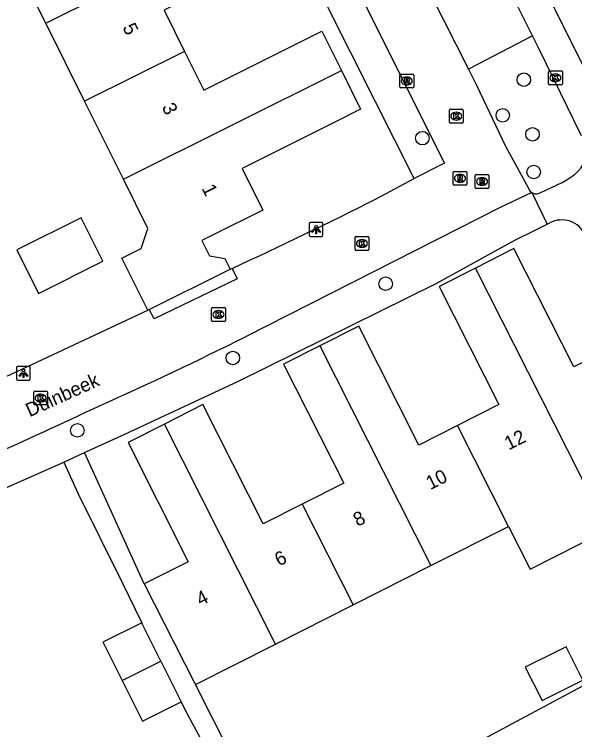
# Model space of a CAD drawing. Extents: x 157793 to 159380, y 380882 to 382313.
# Drawn here: x 158801.1 to 158841.7, y 381748.7 to 381800.5 of the extents above; entities that cross this region are included whole.
import ezdxf

# ---------------------------------------------------------------- set-up
doc = ezdxf.new("R2010")
doc.units = 0
for name, color, linetype in [('IMGEO_Boom', 7, 'Continuous'), ('IMGEO_Groenvoorziening', 7, 'Continuous'), ('IMGEO_Kolk', 7, 'Continuous'), ('IMGEO_Lichtpunt', 7, 'Continuous'), ('IMGEO_Openbare_ruimte_label', 7, 'Continuous'), ('IMGEO_Pand', 7, 'Continuous'), ('IMGEO_Pand_nummerreeks', 7, 'Continuous'), ('IMGEO_Parkeervlak_open', 7, 'Continuous'), ('IMGEO_Rijbaan_lokaal_open', 7, 'Continuous'), ('IMGEO_Rioolput', 7, 'Continuous'), ('IMGEO_Voetpad_open', 7, 'Continuous')]:
    doc.layers.add(name, color=color, linetype=linetype)

msp = doc.modelspace()

# ---------------------------------------------------------------- linework, layer by layer
at = {"layer": 'IMGEO_Boom'}
for centre in [(158838.038, 381795.733), (158836.509, 381793.152), (158838.665, 381791.782), (158830.689, 381791.499), (158838.747, 381789.048), (158828.027, 381780.966), (158816.96, 381775.593), (158805.704, 381770.348)]:
    msp.add_circle(centre, 0.489, dxfattribs=at)
at = {"layer": 'IMGEO_Groenvoorziening'}
msp.add_lwpolyline([(158816.773, 381782.015), (158816.91, 381782.078)], dxfattribs=at)
at = {"layer": 'IMGEO_Kolk'}
for p, q in [((158839.823, 381795.438), (158839.823, 381796.29)), ((158839.898, 381796.364), (158840.75, 381796.364)), ((158840.311, 381796.144), (158840.336, 381796.144)), ((158840.824, 381796.29), (158840.824, 381795.438)), ((158840.75, 381795.364), (158839.898, 381795.364)), ((158840.334, 381795.584), (158840.309, 381795.584)), ((158832.718, 381793.592), (158833.57, 381793.592)), ((158832.643, 381792.666), (158832.643, 381793.518)), ((158833.131, 381793.372), (158833.156, 381793.372)), ((158833.644, 381793.518), (158833.644, 381792.666)), ((158833.57, 381792.592), (158832.718, 381792.592)), ((158833.154, 381792.812), (158833.129, 381792.812)), ((158825.809, 381783.454), (158825.809, 381784.306)), ((158825.884, 381784.38), (158826.736, 381784.38)), ((158826.81, 381784.306), (158826.81, 381783.454)), ((158826.297, 381784.16), (158826.322, 381784.16)), ((158826.736, 381783.38), (158825.884, 381783.38)), ((158826.32, 381783.6), (158826.295, 381783.6)), ((158815.422, 381778.314), (158815.422, 381779.166)), ((158815.497, 381779.24), (158816.349, 381779.24)), ((158816.423, 381779.166), (158816.423, 381778.314)), ((158815.91, 381779.02), (158815.935, 381779.02)), ((158816.349, 381778.24), (158815.497, 381778.24)), ((158815.933, 381778.46), (158815.908, 381778.46)), ((158802.546, 381772.264), (158802.546, 381773.116)), ((158802.621, 381773.19), (158803.473, 381773.19)), ((158803.034, 381772.97), (158803.059, 381772.97)), ((158803.547, 381773.116), (158803.547, 381772.264)), ((158803.057, 381772.41), (158803.032, 381772.41)), ((158803.473, 381772.19), (158802.621, 381772.19))]:
    msp.add_line(p, q, dxfattribs=at)
for points in [[(158839.823, 381795.438), (158839.823, 381796.29)], [(158839.898, 381796.364), (158840.75, 381796.364)], [(158840.824, 381796.29), (158840.824, 381795.438)], [(158840.144, 381796.064), (158840.267, 381796.064), (158840.267, 381795.913), (158840.397, 381796.064), (158840.561, 381796.064), (158840.415, 381795.913), (158840.568, 381795.664), (158840.416, 381795.664), (158840.331, 381795.828), (158840.267, 381795.761), (158840.267, 381795.664), (158840.144, 381795.664), (158840.144, 381796.064)], [(158840.75, 381795.364), (158839.898, 381795.364)], [(158832.718, 381793.592), (158833.57, 381793.592)], [(158832.643, 381792.666), (158832.643, 381793.518)], [(158832.964, 381793.292), (158833.087, 381793.292), (158833.087, 381793.141), (158833.217, 381793.292), (158833.381, 381793.292), (158833.235, 381793.141), (158833.388, 381792.892), (158833.236, 381792.892), (158833.151, 381793.056), (158833.087, 381792.989), (158833.087, 381792.892), (158832.964, 381792.892), (158832.964, 381793.292)], [(158833.644, 381793.518), (158833.644, 381792.666)], [(158833.57, 381792.592), (158832.718, 381792.592)], [(158825.809, 381783.454), (158825.809, 381784.306)], [(158825.884, 381784.38), (158826.736, 381784.38)], [(158826.81, 381784.306), (158826.81, 381783.454)], [(158826.13, 381784.08), (158826.253, 381784.08), (158826.253, 381783.929), (158826.383, 381784.08), (158826.547, 381784.08), (158826.401, 381783.929), (158826.554, 381783.68), (158826.402, 381783.68), (158826.317, 381783.844), (158826.253, 381783.777), (158826.253, 381783.68), (158826.13, 381783.68), (158826.13, 381784.08)], [(158826.736, 381783.38), (158825.884, 381783.38)], [(158815.422, 381778.314), (158815.422, 381779.166)], [(158815.497, 381779.24), (158816.349, 381779.24)], [(158816.423, 381779.166), (158816.423, 381778.314)], [(158815.743, 381778.94), (158815.866, 381778.94), (158815.866, 381778.789), (158815.996, 381778.94), (158816.16, 381778.94), (158816.014, 381778.789), (158816.167, 381778.54), (158816.015, 381778.54), (158815.93, 381778.704), (158815.866, 381778.637), (158815.866, 381778.54), (158815.743, 381778.54), (158815.743, 381778.94)], [(158816.349, 381778.24), (158815.497, 381778.24)], [(158802.546, 381772.264), (158802.546, 381773.116)], [(158802.621, 381773.19), (158803.473, 381773.19)], [(158802.867, 381772.89), (158802.99, 381772.89), (158802.99, 381772.739), (158803.12, 381772.89), (158803.284, 381772.89), (158803.138, 381772.739), (158803.291, 381772.49), (158803.139, 381772.49), (158803.054, 381772.654), (158802.99, 381772.587), (158802.99, 381772.49), (158802.867, 381772.49), (158802.867, 381772.89)], [(158803.547, 381773.116), (158803.547, 381772.264)], [(158803.473, 381772.19), (158802.621, 381772.19)]]:
    msp.add_lwpolyline(points, dxfattribs=at)
for centre, start, end in [((158839.9, 381796.288), 91.552, 178.448), ((158839.9, 381796.288), 91.552, 178.448), ((158840.748, 381796.288), 1.552, 88.448), ((158840.748, 381796.288), 1.552, 88.448), ((158839.9, 381795.44), 181.552, 268.448), ((158839.9, 381795.44), 181.552, 268.448), ((158840.748, 381795.44), 271.552, 358.448), ((158840.748, 381795.44), 271.552, 358.448), ((158832.72, 381793.516), 91.552, 178.448), ((158832.72, 381793.516), 91.552, 178.448), ((158833.568, 381793.516), 1.552, 88.448), ((158833.568, 381793.516), 1.552, 88.448), ((158832.72, 381792.668), 181.552, 268.448), ((158832.72, 381792.668), 181.552, 268.448), ((158833.568, 381792.668), 271.552, 358.448), ((158833.568, 381792.668), 271.552, 358.448), ((158825.886, 381784.304), 91.552, 178.448), ((158825.886, 381784.304), 91.552, 178.448), ((158826.734, 381784.304), 1.552, 88.448), ((158826.734, 381784.304), 1.552, 88.448), ((158825.886, 381783.456), 181.552, 268.448), ((158825.886, 381783.456), 181.552, 268.448), ((158826.734, 381783.456), 271.552, 358.448), ((158826.734, 381783.456), 271.552, 358.448), ((158815.499, 381779.164), 91.552, 178.448), ((158815.499, 381779.164), 91.552, 178.448), ((158816.347, 381779.164), 1.552, 88.448), ((158816.347, 381779.164), 1.552, 88.448), ((158815.499, 381778.316), 181.552, 268.448), ((158815.499, 381778.316), 181.552, 268.448), ((158816.347, 381778.316), 271.552, 358.448), ((158816.347, 381778.316), 271.552, 358.448), ((158802.623, 381773.114), 91.552, 178.448), ((158802.623, 381773.114), 91.552, 178.448), ((158803.471, 381773.114), 1.552, 88.448), ((158803.471, 381773.114), 1.552, 88.448), ((158802.623, 381772.266), 181.552, 268.448), ((158802.623, 381772.266), 181.552, 268.448), ((158803.471, 381772.266), 271.552, 358.448), ((158803.471, 381772.266), 271.552, 358.448)]:
    msp.add_arc(centre, 0.0765, start, end, dxfattribs=at)
for centre, major_axis, ratio, start_param, end_param in [((158840.31, 381795.864), (-0.387, 0.002), 0.722429, 4.712389, 7.853982), ((158840.335, 381795.864), (-0.39, 0.002), 0.717154, 1.570796, 4.712389), ((158833.13, 381793.092), (-0.387, 0.002), 0.722429, 4.712389, 7.853982), ((158833.155, 381793.092), (-0.39, 0.002), 0.717154, 1.570796, 4.712389), ((158826.296, 381783.88), (-0.387, 0.002), 0.722429, 4.712389, 7.853982), ((158826.321, 381783.88), (-0.39, 0.002), 0.717154, 1.570796, 4.712389), ((158815.909, 381778.74), (-0.387, 0.002), 0.722429, 4.712389, 7.853982), ((158815.934, 381778.74), (-0.39, 0.002), 0.717154, 1.570796, 4.712389), ((158803.033, 381772.69), (-0.387, 0.002), 0.722429, 4.712389, 7.853982), ((158803.058, 381772.69), (-0.39, 0.002), 0.717154, 1.570796, 4.712389)]:
    msp.add_ellipse(centre, major_axis=major_axis, ratio=ratio, start_param=start_param, end_param=end_param, dxfattribs=at)
at = {"layer": 'IMGEO_Lichtpunt'}
for p, q in [((158822.49, 381785.293), (158822.49, 381784.486)), ((158822.49, 381785.293), (158822.49, 381784.486)), ((158823.392, 381785.388), (158822.584, 381785.388)), ((158823.392, 381785.388), (158822.584, 381785.388)), ((158823.486, 381784.486), (158823.486, 381785.293)), ((158823.486, 381784.486), (158823.486, 381785.293)), ((158822.584, 381784.392), (158823.392, 381784.392)), ((158822.584, 381784.392), (158823.392, 381784.392)), ((158802.201, 381774.973), (158801.393, 381774.973)), ((158802.201, 381774.973), (158801.393, 381774.973)), ((158801.299, 381774.878), (158801.299, 381774.071)), ((158801.299, 381774.878), (158801.299, 381774.071)), ((158802.295, 381774.071), (158802.295, 381774.878)), ((158802.295, 381774.071), (158802.295, 381774.878)), ((158801.393, 381773.977), (158802.201, 381773.977)), ((158801.393, 381773.977), (158802.201, 381773.977))]:
    msp.add_line(p, q, dxfattribs=at)
for points in [[(158822.864, 381784.957), (158822.903, 381784.929), (158822.715, 381784.667), (158822.677, 381784.694), (158822.864, 381784.957)], [(158822.966, 381784.909), (158823.013, 381784.909), (158823.013, 381784.587), (158822.966, 381784.587), (158822.966, 381784.909)], [(158823.076, 381784.929), (158823.114, 381784.956), (158823.301, 381784.694), (158823.262, 381784.666), (158823.076, 381784.929)], [(158801.673, 381774.542), (158801.712, 381774.514), (158801.524, 381774.252), (158801.486, 381774.279), (158801.673, 381774.542)], [(158801.775, 381774.494), (158801.822, 381774.494), (158801.822, 381774.172), (158801.775, 381774.172), (158801.775, 381774.494)], [(158801.885, 381774.514), (158801.923, 381774.541), (158802.11, 381774.279), (158802.071, 381774.251), (158801.885, 381774.514)]]:
    msp.add_lwpolyline(points, dxfattribs=at)
for centre in [(158822.989, 381785.091), (158801.798, 381774.676)]:
    msp.add_circle(centre, 0.0994, dxfattribs=at)
for centre, start, end in [((158822.584, 381785.293), 90, 180), ((158822.584, 381785.293), 90, 180), ((158823.392, 381785.293), 0, 90), ((158823.392, 381785.293), 0, 90), ((158822.584, 381784.486), 180, 270), ((158822.584, 381784.486), 180, 270), ((158823.392, 381784.486), 270, 0), ((158823.392, 381784.486), 270, 360), ((158801.393, 381774.878), 90, 180), ((158801.393, 381774.878), 90, 180), ((158802.201, 381774.878), 0, 90), ((158802.201, 381774.878), 0, 90), ((158801.393, 381774.071), 180, 270), ((158801.393, 381774.071), 180, 270), ((158802.201, 381774.071), 270, 0), ((158802.201, 381774.071), 270, 360)]:
    msp.add_arc(centre, 0.0946, start, end, dxfattribs=at)
at = {"layer": 'IMGEO_Pand'}
for points in [[(158803.409, 381799.825), (158819.203, 381807.695)], [(158819.203, 381807.695), (158820.532, 381805.028), (158811.979, 381800.765), (158813.466, 381797.781)], [(158803.409, 381799.825), (158801.275, 381804.106), (158800.719, 381805.222), (158800.591, 381805.479)], [(158806.226, 381794.173), (158803.409, 381799.825)], [(158813.466, 381797.781), (158814.864, 381794.977), (158823.407, 381799.235), (158824.827, 381796.387)], [(158813.466, 381797.781), (158806.226, 381794.173)], [(158809.043, 381788.521), (158824.827, 381796.387)], [(158824.827, 381796.387), (158826.218, 381793.596), (158824.535, 381792.757), (158817.626, 381789.314), (158819.128, 381786.3), (158815.532, 381784.507), (158814.707, 381784.097), (158815.261, 381782.988), (158816.389, 381782.785), (158816.773, 381782.015)], [(158809.043, 381788.521), (158806.226, 381794.173)], [(158810.811, 381779.043), (158808.931, 381782.815), (158810.33, 381783.512), (158810.816, 381784.964), (158809.043, 381788.521)], [(158807.551, 381782.589), (158805.979, 381785.742), (158801.314, 381783.416), (158802.886, 381780.263), (158807.551, 381782.589)], [(158842.547, 381766.244), (158848.334, 381769.17), (158844.649, 381776.459), (158841.649, 381774.942), (158837.317, 381783.51), (158834.532, 381782.102)], [(158810.914, 381779.094), (158816.773, 381782.015)], [(158834.532, 381782.102), (158831.9, 381780.771), (158836.227, 381772.212), (158833.235, 381770.699)], [(158842.547, 381766.244), (158842.127, 381767.076), (158834.532, 381782.102)], [(158810.914, 381779.094), (158810.811, 381779.043)], [(158833.235, 381770.699), (158830.433, 381769.283), (158826.076, 381777.903), (158823.256, 381776.478)], [(158823.256, 381776.478), (158820.631, 381775.151), (158824.99, 381766.529), (158821.991, 381765.013)], [(158823.256, 381776.478), (158831.302, 381760.56)], [(158821.991, 381765.013), (158819.158, 381763.581), (158814.795, 381772.212), (158812.005, 381770.802)], [(158812.005, 381770.802), (158809.374, 381769.472), (158813.734, 381760.847), (158810.549, 381759.237)], [(158820.056, 381754.875), (158812.005, 381770.802)], [(158836.924, 381763.402), (158833.235, 381770.699)], [(158836.924, 381763.402), (158838.484, 381760.316), (158844.107, 381763.158), (158842.547, 381766.244)], [(158821.991, 381765.013), (158825.678, 381757.717)], [(158831.302, 381760.56), (158836.924, 381763.402)], [(158825.678, 381757.717), (158831.302, 381760.56)], [(158810.549, 381759.237), (158814.18, 381752.088), (158814.268, 381751.949)], [(158820.056, 381754.875), (158825.678, 381757.717)], [(158810.362, 381756.432), (158807.56, 381755.031), (158807.645, 381754.863), (158808.951, 381752.251)], [(158811.753, 381753.644), (158810.444, 381756.263), (158810.362, 381756.432)], [(158814.268, 381751.949), (158820.056, 381754.875)], [(158841.912, 381752.075), (158842.304, 381752.269), (158841.109, 381754.683), (158840.717, 381754.489), (158838.139, 381753.213), (158839.354, 381750.809), (158841.912, 381752.075)], [(158808.951, 381752.251), (158811.753, 381753.644)], [(158811.753, 381753.644), (158813.226, 381750.698)], [(158808.951, 381752.251), (158810.428, 381749.299), (158813.226, 381750.698)]]:
    msp.add_lwpolyline(points, dxfattribs=at)
at = {"layer": 'IMGEO_Parkeervlak_open'}
msp.add_lwpolyline([(158838.668, 381798.9), (158834.019, 381796.496)], dxfattribs=at)
at = {"layer": 'IMGEO_Rijbaan_lokaal_open'}
for points in [[(158808.114, 381838.005), (158832.284, 381789.689), (158830.088, 381788.581)], [(158830.004, 381804.497), (158830.418, 381803.652), (158834.019, 381796.496)], [(158834.019, 381796.496), (158834.412, 381795.715), (158834.6, 381795.341), (158836.714, 381790.921), (158838.386, 381787.824), (158838.455, 381787.709), (158838.503, 381787.65), (158838.614, 381787.555)], [(158827.35, 381787.11), (158830.088, 381788.581)], [(158838.614, 381787.555), (158836.331, 381786.484), (158817.877, 381777.127)], [(158816.91, 381782.078), (158817.281, 381781.329), (158811.257, 381778.42), (158810.914, 381779.094)], [(158779.459, 381764.955), (158779.431, 381765.008), (158788.109, 381768.649), (158794.391, 381771.387), (158810.811, 381779.043)]]:
    msp.add_lwpolyline(points, dxfattribs=at)
for centre, radius, start, end in [((158688.534, 382061.768), 307.745, 294.65479, 296.81263), ((158697.816, 382017.456), 268.65, 294.04918, 296.54537), ((158644.785, 382115.608), 379.986, 292.67306, 295.32019)]:
    msp.add_arc(centre, radius, start, end, dxfattribs=at)
at = {"layer": 'IMGEO_Rioolput'}
for p, q in [((158829.132, 381796.137), (158829.984, 381796.137)), ((158829.057, 381795.211), (158829.057, 381796.063)), ((158829.545, 381795.917), (158829.57, 381795.917)), ((158830.058, 381796.063), (158830.058, 381795.211)), ((158829.984, 381795.137), (158829.132, 381795.137)), ((158829.568, 381795.357), (158829.543, 381795.357)), ((158832.91, 381788.167), (158832.91, 381789.019)), ((158832.985, 381789.093), (158833.837, 381789.093)), ((158833.911, 381789.019), (158833.911, 381788.167)), ((158833.398, 381788.873), (158833.423, 381788.873)), ((158834.508, 381787.94), (158834.508, 381788.792)), ((158834.583, 381788.866), (158835.435, 381788.866)), ((158834.996, 381788.646), (158835.021, 381788.646)), ((158835.509, 381788.792), (158835.509, 381787.94)), ((158833.837, 381788.093), (158832.985, 381788.093)), ((158833.421, 381788.313), (158833.396, 381788.313)), ((158835.435, 381787.866), (158834.583, 381787.866)), ((158835.019, 381788.086), (158834.994, 381788.086))]:
    msp.add_line(p, q, dxfattribs=at)
for points in [[(158829.132, 381796.137), (158829.984, 381796.137)], [(158829.057, 381795.211), (158829.057, 381796.063)], [(158829.646, 381795.835), (158829.394, 381795.837), (158829.394, 381795.437)], [(158829.572, 381795.756), (158829.518, 381795.756), (158829.518, 381795.675)], [(158829.518, 381795.675), (158829.57, 381795.675)], [(158830.058, 381796.063), (158830.058, 381795.211)], [(158829.984, 381795.137), (158829.132, 381795.137)], [(158829.394, 381795.437), (158829.518, 381795.437), (158829.518, 381795.599), (158829.529, 381795.599)], [(158829.576, 381795.57), (158829.647, 381795.437), (158829.787, 381795.437), (158829.722, 381795.563)], [(158832.91, 381788.167), (158832.91, 381789.019)], [(158832.985, 381789.093), (158833.837, 381789.093)], [(158833.911, 381789.019), (158833.911, 381788.167)], [(158833.499, 381788.791), (158833.247, 381788.793), (158833.247, 381788.393)], [(158833.247, 381788.393), (158833.371, 381788.393), (158833.371, 381788.555), (158833.382, 381788.555)], [(158833.425, 381788.712), (158833.371, 381788.712), (158833.371, 381788.631)], [(158833.371, 381788.631), (158833.423, 381788.631)], [(158833.429, 381788.526), (158833.5, 381788.393), (158833.64, 381788.393), (158833.575, 381788.519)], [(158834.508, 381787.94), (158834.508, 381788.792)], [(158834.583, 381788.866), (158835.435, 381788.866)], [(158835.097, 381788.564), (158834.845, 381788.566), (158834.845, 381788.166)], [(158835.023, 381788.485), (158834.969, 381788.485), (158834.969, 381788.404)], [(158834.969, 381788.404), (158835.021, 381788.404)], [(158835.509, 381788.792), (158835.509, 381787.94)], [(158833.837, 381788.093), (158832.985, 381788.093)], [(158835.435, 381787.866), (158834.583, 381787.866)], [(158834.845, 381788.166), (158834.969, 381788.166), (158834.969, 381788.328), (158834.98, 381788.328)], [(158835.027, 381788.299), (158835.098, 381788.166), (158835.238, 381788.166), (158835.173, 381788.292)]]:
    msp.add_lwpolyline(points, dxfattribs=at)
for centre, radius, start, end in [((158829.134, 381796.061), 0.0765, 91.552, 178.448), ((158829.134, 381796.061), 0.0765, 91.552, 178.448), ((158829.982, 381796.061), 0.0765, 1.552, 88.448), ((158829.982, 381796.061), 0.0765, 1.552, 88.448), ((158829.554, 381795.864), 0.19, 274.7715, 282.9687), ((158829.578, 381795.66), 0.0964, 77.0061, 93.1865), ((158829.592, 381795.717), 0.0378, 276.6634, 79.6772), ((158829.645, 381795.725), 0.109, 350.3612, 89.416), ((158829.643, 381795.725), 0.112, 277.5842, 350.9817), ((158829.134, 381795.213), 0.0765, 181.552, 268.448), ((158829.134, 381795.213), 0.0765, 181.552, 268.448), ((158829.528, 381795.546), 0.0533, 26.0293, 88.6989), ((158829.627, 381795.51), 0.108, 29.5134, 73.7905), ((158829.982, 381795.213), 0.0765, 271.552, 358.448), ((158829.982, 381795.213), 0.0765, 271.552, 358.448), ((158832.987, 381789.017), 0.0765, 91.552, 178.448), ((158832.987, 381789.017), 0.0765, 91.552, 178.448), ((158833.835, 381789.017), 0.0765, 1.552, 88.448), ((158833.835, 381789.017), 0.0765, 1.552, 88.448), ((158833.381, 381788.502), 0.0533, 26.0293, 88.6989), ((158833.407, 381788.82), 0.19, 274.7715, 282.9687), ((158833.431, 381788.616), 0.0964, 77.0061, 93.1865), ((158833.445, 381788.673), 0.0378, 276.6634, 79.6772), ((158833.498, 381788.681), 0.109, 350.3612, 89.416), ((158833.496, 381788.681), 0.112, 277.5842, 350.9817), ((158833.48, 381788.466), 0.108, 29.5134, 73.7905), ((158834.585, 381788.79), 0.0765, 91.552, 178.448), ((158834.585, 381788.79), 0.0765, 91.552, 178.448), ((158835.005, 381788.593), 0.19, 274.7715, 282.9687), ((158835.029, 381788.389), 0.0964, 77.0061, 93.1865), ((158835.043, 381788.446), 0.0378, 276.6634, 79.6772), ((158835.096, 381788.454), 0.109, 350.3612, 89.416), ((158835.094, 381788.454), 0.112, 277.5842, 350.9817), ((158835.433, 381788.79), 0.0765, 1.552, 88.448), ((158835.433, 381788.79), 0.0765, 1.552, 88.448), ((158832.987, 381788.169), 0.0765, 181.552, 268.448), ((158832.987, 381788.169), 0.0765, 181.552, 268.448), ((158833.835, 381788.169), 0.0765, 271.552, 358.448), ((158833.835, 381788.169), 0.0765, 271.552, 358.448), ((158834.585, 381787.942), 0.0765, 181.552, 268.448), ((158834.585, 381787.942), 0.0765, 181.552, 268.448), ((158834.979, 381788.275), 0.0533, 26.0293, 88.6989), ((158835.078, 381788.239), 0.108, 29.5134, 73.7905), ((158835.433, 381787.942), 0.0765, 271.552, 358.448), ((158835.433, 381787.942), 0.0765, 271.552, 358.448)]:
    msp.add_arc(centre, radius, start, end, dxfattribs=at)
for centre, major_axis, ratio, start_param, end_param in [((158829.544, 381795.637), (-0.387, 0.002), 0.722429, 4.712389, 7.853982), ((158829.569, 381795.637), (-0.39, 0.002), 0.717154, 1.570796, 4.712389), ((158833.397, 381788.593), (-0.387, 0.002), 0.722429, 4.712389, 7.853982), ((158833.422, 381788.593), (-0.39, 0.002), 0.717154, 1.570796, 4.712389), ((158834.995, 381788.366), (-0.387, 0.002), 0.722429, 4.712389, 7.853982), ((158835.02, 381788.366), (-0.39, 0.002), 0.717154, 1.570796, 4.712389)]:
    msp.add_ellipse(centre, major_axis=major_axis, ratio=ratio, start_param=start_param, end_param=end_param, dxfattribs=at)
at = {"layer": 'IMGEO_Voetpad_open'}
for points in [[(158830.088, 381788.581), (158827.293, 381794.132), (158814.714, 381819.119), (158805.868, 381836.963)], [(158838.668, 381798.9), (158838.645, 381798.948), (158835.14, 381805.973)], [(158839.786, 381801.987), (158839.734, 381801.961), (158844.308, 381792.76)], [(158842.202, 381791.668), (158839.161, 381797.887), (158838.668, 381798.9)], [(158838.614, 381787.555), (158838.757, 381787.494), (158838.832, 381787.48), (158838.909, 381787.474), (158838.986, 381787.478), (158839.062, 381787.491), (158839.133, 381787.512), (158839.271, 381787.569), (158840.805, 381788.284), (158841.106, 381788.459), (158841.397, 381788.642), (158841.672, 381788.838), (158841.92, 381789.056), (158842.157, 381789.334), (158842.305, 381789.58), (158842.446, 381789.884), (158842.572, 381790.201)], [(158838.614, 381787.555), (158839.736, 381785.277)], [(158806.211, 381768.74), (158809.142, 381770.078), (158817.424, 381773.94), (158831.684, 381780.993), (158837.393, 381784.113), (158838.851, 381784.837), (158839.736, 381785.277)], [(158839.736, 381785.277), (158839.924, 381785.371)], [(158804.725, 381768.062), (158806.211, 381768.74)], [(158810.549, 381759.237), (158806.211, 381768.74)], [(158796.078, 381764.228), (158804.725, 381768.062)], [(158804.725, 381768.062), (158805.768, 381765.768), (158808.925, 381759.398), (158810.362, 381756.432)], [(158855.214, 381758.764), (158825.906, 381743.093), (158820.244, 381740.111)], [(158820.244, 381740.111), (158814.268, 381751.949)], [(158813.226, 381750.698), (158813.498, 381750.154), (158814.644, 381747.992)]]:
    msp.add_lwpolyline(points, dxfattribs=at)
msp.add_arc((158840.788, 381783.712), 1.87, 24.9886, 117.4979, dxfattribs=at)

# ---------------------------------------------------------------- texts
at = {"layer": 'IMGEO_Openbare_ruimte_label'}
msp.add_text('Duinbeek', height=1, rotation=24.3349, dxfattribs=at).set_placement((158802.245, 381771.299))
at = {"layer": 'IMGEO_Pand_nummerreeks'}
for s, rotation, p in [('5', 296.2505, (158808.949, 381799.525)), ('3', 296.2505, (158811.796, 381793.754)), ('1', 296.2505, (158814.692, 381787.88)), ('12', 26.7972, (158836.944, 381768.893)), ('10', 26.7958, (158831.265, 381766.026)), ('8', 26.7958, (158825.995, 381763.363)), ('6', 26.7958, (158820.307, 381760.491)), ('4', 26.7958, (158814.624, 381757.621))]:
    msp.add_text(s, height=1, rotation=rotation, dxfattribs=at).set_placement(p)

doc.saveas('drawing.dxf')
